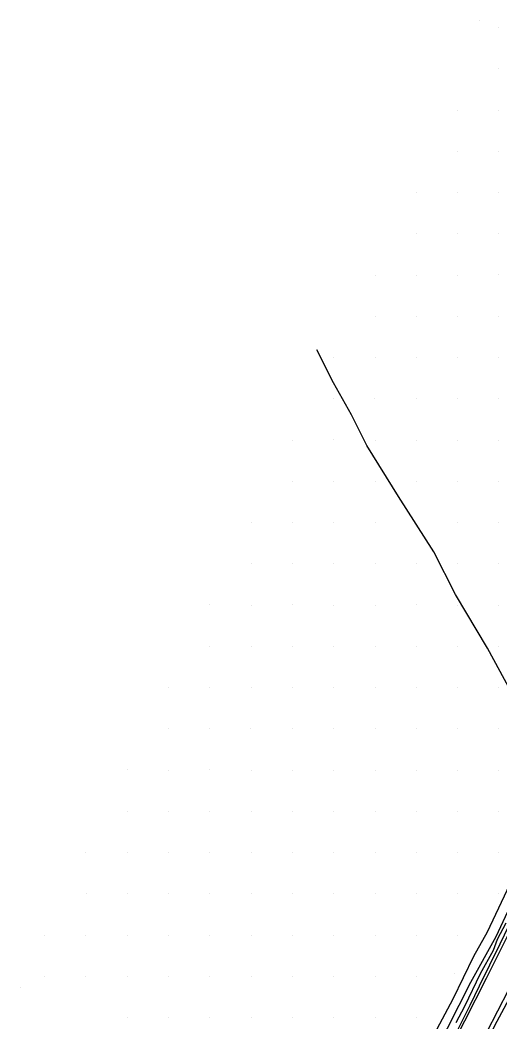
# Model space of a CAD drawing. Extents: x 2062781 to 2066835, y 358981 to 366501.
# Drawn here: x 2065077.1 to 2065309.5, y 364022.9 to 364508.7 of the extents above; entities that cross this region are included whole.
import ezdxf

# ---------------------------------------------------------------- set-up
doc = ezdxf.new("R2010")
doc.units = 0
doc.layers.add('PH Exist DTM Breakline', color=7, linetype='Continuous')
doc.layers.add('PH Exist DTM Point', color=7, linetype='Continuous')

msp = doc.modelspace()

# ---------------------------------------------------------------- linework, layer by layer
at = {"layer": 'PH Exist DTM Breakline'}
for points in [[(2065258.11, 363954.08), (2065271.65, 363982.41), (2065281.93, 364002.66), (2065292.45, 364023.42), (2065303, 364044.1), (2065312.71, 364063.53), (2065324.92, 364088.13), (2065337.8, 364113.18), (2065351.52, 364140.22), (2065366.23, 364168.65), (2065382.06, 364199.11), (2065395.71, 364225.3), (2065407.62, 364247.88), (2065421.66, 364274.86), (2065429.75, 364290.36), (2065442.43, 364314.21), (2065455.83, 364339.04), (2065469, 364363.39), (2065480.05, 364384.1), (2065490.07, 364403.3), (2065500.23, 364422.77)], [(2065498.04, 364422.28), (2065483.17, 364394.06), (2065465.73, 364360.98), (2065449.59, 364331.57), (2065435.42, 364305.85), (2065420.57, 364278.2), (2065404.48, 364249.04), (2065398.89, 364237.73), (2065391.03, 364221.99), (2065378.9, 364198.18), (2065368.21, 364176.73), (2065354.66, 364149.73), (2065343.4, 364126.75), (2065330.76, 364102.1), (2065324.85, 364092.5), (2065321, 364085.51), (2065317.85, 364077.97), (2065309.49, 364060.62), (2065299.37, 364040.26), (2065294.94, 364030.89), (2065284.63, 364010.18)], [(2065268.9, 363948.84), (2065282.37, 363977.02), (2065292.64, 363997.23), (2065303.15, 364017.98), (2065313.72, 364038.69), (2065323.45, 364058.18), (2065335.63, 364082.71), (2065348.49, 364107.72), (2065362.2, 364134.75), (2065376.89, 364163.13), (2065392.7, 364193.57), (2065406.33, 364219.73), (2065418.25, 364242.31), (2065432.3, 364269.31), (2065440.37, 364284.76), (2065453, 364308.55), (2065466.38, 364333.33), (2065479.57, 364357.71), (2065490.67, 364378.5), (2065500.71, 364397.75), (2065510.87, 364417.22)], [(2065511.81, 364414.9), (2065498.33, 364389.17), (2065487.53, 364369.12), (2065480.31, 364355.61), (2065475.29, 364345.22), (2065464.47, 364323.97), (2065453.71, 364303.72), (2065442.31, 364282.23), (2065431.21, 364261.81), (2065419.23, 364239.75), (2065408.5, 364219.67), (2065398.65, 364200.37), (2065387.78, 364178.89), (2065374.04, 364153.44), (2065362.17, 364130.84), (2065351.69, 364109.96), (2065338.93, 364084.91), (2065328.53, 364064.21), (2065317.08, 364040.16), (2065306.86, 364021), (2065299.18, 364004.69), (2065286.43, 363979.76), (2065276.37, 363958.71)], [(2065251.36, 363954.7), (2065262.53, 363976.88), (2065278.36, 364008.69), (2065295.36, 364042.11), (2065307.56, 364064.24), (2065317.74, 364086.05), (2065330.97, 364112.9), (2065341.72, 364135.83), (2065344.92, 364143.53), (2065332.45, 364154.74), (2065322.01, 364166.96), (2065314.68, 364183.19), (2065303.43, 364204.17), (2065288.01, 364230.19), (2065277.42, 364250.83), (2065260.4, 364277.69), (2065245.02, 364302.29), (2065237.53, 364317.24), (2065228.84, 364332.71), (2065220.78, 364348.69)], [(2065335.86, 364146.94), (2065341.42, 364142.72), (2065340.21, 364137.7), (2065329.88, 364117.21), (2065320.21, 364102.11), (2065312.82, 364086.59), (2065303.27, 364066.45), (2065296.71, 364054.55), (2065286.61, 364033.87), (2065277.57, 364017), (2065270.92, 364000.95), (2065263.2, 363984.71), (2065255.91, 363971.6), (2065254.35, 363964.9), (2065246.72, 363947.64)], [(2065288.2, 364022.67), (2065292.51, 364030.57), (2065300.07, 364046.38), (2065306.33, 364057.73), (2065308.27, 364063.01), (2065312.48, 364070.9)]]:
    msp.add_lwpolyline(points, dxfattribs=at)
at = {"layer": 'PH Exist DTM Point'}
for p, q in [((2065299.57, 364508.66), (2065299.57, 364508.66)), ((2065308.99, 364505.01), (2065308.99, 364505.01)), ((2065308.99, 364485.01), (2065308.99, 364485.01)), ((2065288.99, 364465.01), (2065288.99, 364465.01)), ((2065308.99, 364465.01), (2065308.99, 364465.01)), ((2065288.99, 364445.01), (2065288.99, 364445.01)), ((2065308.99, 364445.01), (2065308.99, 364445.01)), ((2065268.99, 364425.01), (2065268.99, 364425.01)), ((2065288.99, 364425.01), (2065288.99, 364425.01)), ((2065308.99, 364425.01), (2065308.99, 364425.01)), ((2065268.99, 364405.01), (2065268.99, 364405.01)), ((2065288.79, 364405.12), (2065288.79, 364405.12)), ((2065308.99, 364405.01), (2065308.99, 364405.01)), ((2065248.99, 364385.01), (2065248.99, 364385.01)), ((2065268.99, 364385.01), (2065268.99, 364385.01)), ((2065288.99, 364385.01), (2065288.99, 364385.01)), ((2065308.94, 364385.04), (2065308.94, 364385.04)), ((2065248.99, 364365.01), (2065248.99, 364365.01)), ((2065268.99, 364365.01), (2065268.99, 364365.01)), ((2065288.99, 364365.01), (2065288.99, 364365.01)), ((2065308.99, 364365.01), (2065308.99, 364365.01)), ((2065228.96, 364344.96), (2065228.96, 364344.96)), ((2065248.99, 364345.01), (2065248.99, 364345.01)), ((2065268.99, 364345.01), (2065268.99, 364345.01)), ((2065288.96, 364345.09), (2065288.96, 364345.09)), ((2065308.99, 364345.01), (2065308.99, 364345.01)), ((2065228.99, 364325.01), (2065228.99, 364325.01)), ((2065248.91, 364324.99), (2065248.91, 364324.99)), ((2065268.99, 364325.01), (2065268.99, 364325.01)), ((2065288.96, 364325.09), (2065288.96, 364325.09)), ((2065308.99, 364325.01), (2065308.99, 364325.01)), ((2065208.99, 364305.01), (2065208.99, 364305.01)), ((2065229.01, 364305.06), (2065229.01, 364305.06)), ((2065248.99, 364305.01), (2065248.99, 364305.01)), ((2065268.99, 364305.01), (2065268.99, 364305.01)), ((2065288.99, 364305.01), (2065288.99, 364305.01)), ((2065308.99, 364305.01), (2065308.99, 364305.01)), ((2065209.01, 364285.06), (2065209.01, 364285.06)), ((2065228.99, 364285.01), (2065228.99, 364285.01)), ((2065248.99, 364285.01), (2065248.99, 364285.01)), ((2065268.99, 364285.01), (2065268.99, 364285.01)), ((2065288.99, 364285.01), (2065288.99, 364285.01)), ((2065308.99, 364285.01), (2065308.99, 364285.01)), ((2065188.99, 364265.01), (2065188.99, 364265.01)), ((2065208.96, 364264.96), (2065208.96, 364264.96)), ((2065228.99, 364265.01), (2065228.99, 364265.01)), ((2065248.99, 364265.01), (2065248.99, 364265.01)), ((2065288.94, 364265.04), (2065288.94, 364265.04)), ((2065308.99, 364265.01), (2065308.99, 364265.01)), ((2065188.99, 364245.01), (2065188.99, 364245.01)), ((2065208.99, 364245.01), (2065208.99, 364245.01)), ((2065228.99, 364245.01), (2065228.99, 364245.01)), ((2065248.99, 364245.01), (2065248.99, 364245.01)), ((2065268.99, 364245.01), (2065268.99, 364245.01)), ((2065288.99, 364245.01), (2065288.99, 364245.01)), ((2065308.99, 364245.01), (2065308.99, 364245.01)), ((2065168.89, 364225.07), (2065168.89, 364225.07)), ((2065188.99, 364225.01), (2065188.99, 364225.01)), ((2065209.01, 364225.06), (2065209.01, 364225.06)), ((2065228.99, 364225.01), (2065228.99, 364225.01)), ((2065248.99, 364225.01), (2065248.99, 364225.01)), ((2065268.94, 364225.04), (2065268.94, 364225.04)), ((2065288.99, 364225.01), (2065288.99, 364225.01)), ((2065308.99, 364225.01), (2065308.99, 364225.01)), ((2065168.99, 364205.01), (2065168.99, 364205.01)), ((2065188.99, 364205.01), (2065188.99, 364205.01)), ((2065208.99, 364205.01), (2065208.99, 364205.01)), ((2065228.99, 364205.01), (2065228.99, 364205.01)), ((2065248.99, 364205.01), (2065248.99, 364205.01)), ((2065268.99, 364205.01), (2065268.99, 364205.01)), ((2065288.99, 364205.01), (2065288.99, 364205.01)), ((2065308.99, 364205.01), (2065308.99, 364205.01)), ((2065149.14, 364185.18), (2065149.14, 364185.18)), ((2065168.99, 364185.01), (2065168.99, 364185.01)), ((2065188.99, 364185.01), (2065188.99, 364185.01)), ((2065208.99, 364185.01), (2065208.99, 364185.01)), ((2065228.99, 364185.01), (2065228.99, 364185.01)), ((2065248.99, 364185.01), (2065248.99, 364185.01)), ((2065268.99, 364185.01), (2065268.99, 364185.01)), ((2065288.99, 364185.01), (2065288.99, 364185.01)), ((2065308.99, 364185.01), (2065308.99, 364185.01)), ((2065148.99, 364165.01), (2065148.99, 364165.01)), ((2065168.99, 364165.01), (2065168.99, 364165.01)), ((2065188.91, 364165.11), (2065188.91, 364165.11)), ((2065208.99, 364165.01), (2065208.99, 364165.01)), ((2065229.06, 364165.03), (2065229.06, 364165.03)), ((2065248.99, 364165.01), (2065248.99, 364165.01)), ((2065268.99, 364165.01), (2065268.99, 364165.01)), ((2065288.99, 364165.01), (2065288.99, 364165.01)), ((2065308.99, 364165.01), (2065308.99, 364165.01)), ((2065128.94, 364145.04), (2065128.94, 364145.04)), ((2065148.99, 364145.01), (2065148.99, 364145.01)), ((2065168.94, 364145.04), (2065168.94, 364145.04)), ((2065188.99, 364145.01), (2065188.99, 364145.01)), ((2065208.99, 364145.01), (2065208.99, 364145.01)), ((2065228.99, 364145.01), (2065228.99, 364145.01)), ((2065248.99, 364145.01), (2065248.99, 364145.01)), ((2065268.99, 364145.01), (2065268.99, 364145.01)), ((2065288.99, 364145.01), (2065288.99, 364145.01)), ((2065308.99, 364145.01), (2065308.99, 364145.01)), ((2065128.99, 364125.01), (2065128.99, 364125.01)), ((2065148.99, 364125.01), (2065148.99, 364125.01)), ((2065168.94, 364125.04), (2065168.94, 364125.04)), ((2065189.01, 364125.06), (2065189.01, 364125.06)), ((2065208.99, 364125.01), (2065208.99, 364125.01)), ((2065228.99, 364125.01), (2065228.99, 364125.01)), ((2065249.14, 364125.05), (2065249.14, 364125.05)), ((2065268.89, 364125.07), (2065268.89, 364125.07)), ((2065289.09, 364125.08), (2065289.09, 364125.08)), ((2065308.99, 364125.01), (2065308.99, 364125.01)), ((2065108.99, 364105.01), (2065108.99, 364105.01)), ((2065129.04, 364105.11), (2065129.04, 364105.11)), ((2065148.99, 364105.01), (2065148.99, 364105.01)), ((2065168.99, 364105.01), (2065168.99, 364105.01)), ((2065189.04, 364104.98), (2065189.04, 364104.98)), ((2065208.96, 364105.09), (2065208.96, 364105.09)), ((2065228.99, 364105.01), (2065228.99, 364105.01)), ((2065248.99, 364105.01), (2065248.99, 364105.01)), ((2065268.99, 364105.01), (2065268.99, 364105.01)), ((2065288.99, 364105.01), (2065288.99, 364105.01)), ((2065308.99, 364105.01), (2065308.99, 364105.01)), ((2065109.14, 364085.05), (2065109.14, 364085.05)), ((2065128.99, 364085.01), (2065128.99, 364085.01)), ((2065148.99, 364085.01), (2065148.99, 364085.01)), ((2065168.94, 364085.16), (2065168.94, 364085.16)), ((2065188.99, 364085.01), (2065188.99, 364085.01)), ((2065208.99, 364085.01), (2065208.99, 364085.01)), ((2065228.99, 364085.01), (2065228.99, 364085.01)), ((2065249.14, 364085.05), (2065249.14, 364085.05)), ((2065268.99, 364085.01), (2065268.99, 364085.01)), ((2065288.99, 364085.01), (2065288.99, 364085.01)), ((2065308.99, 364085.01), (2065308.99, 364085.01)), ((2065089.04, 364064.98), (2065089.04, 364064.98)), ((2065108.99, 364065.01), (2065108.99, 364065.01)), ((2065128.99, 364065.01), (2065128.99, 364065.01)), ((2065148.99, 364065.01), (2065148.99, 364065.01)), ((2065168.99, 364065.01), (2065168.99, 364065.01)), ((2065188.99, 364065.01), (2065188.99, 364065.01)), ((2065208.99, 364065.01), (2065208.99, 364065.01)), ((2065228.99, 364065.01), (2065228.99, 364065.01)), ((2065249.06, 364065.03), (2065249.06, 364065.03)), ((2065268.99, 364065.01), (2065268.99, 364065.01)), ((2065289.04, 364064.98), (2065289.04, 364064.98)), ((2065088.99, 364045.01), (2065088.99, 364045.01)), ((2065108.99, 364045.01), (2065108.99, 364045.01)), ((2065128.99, 364045.01), (2065128.99, 364045.01)), ((2065148.99, 364045.01), (2065148.99, 364045.01)), ((2065168.96, 364045.09), (2065168.96, 364045.09)), ((2065188.99, 364045.01), (2065188.99, 364045.01)), ((2065208.99, 364045.01), (2065208.99, 364045.01)), ((2065228.99, 364045.01), (2065228.99, 364045.01)), ((2065248.99, 364045.01), (2065248.99, 364045.01)), ((2065268.99, 364045.01), (2065268.99, 364045.01)), ((2065287.49, 364046.16), (2065287.49, 364046.16)), ((2065077.11, 364039.52), (2065077.11, 364039.52)), ((2065128.99, 364025.01), (2065128.99, 364025.01)), ((2065148.99, 364025.01), (2065148.99, 364025.01)), ((2065168.94, 364025.04), (2065168.94, 364025.04)), ((2065188.99, 364025.01), (2065188.99, 364025.01)), ((2065208.99, 364025.01), (2065208.99, 364025.01)), ((2065228.99, 364025.01), (2065228.99, 364025.01)), ((2065248.99, 364025.01), (2065248.99, 364025.01)), ((2065268.99, 364025.01), (2065268.99, 364025.01))]:
    msp.add_line(p, q, dxfattribs=at)

doc.saveas('drawing.dxf')
